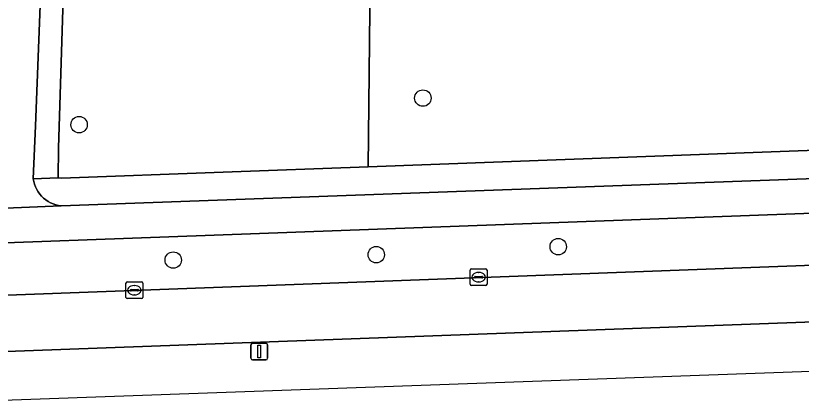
# Model space of a CAD drawing. Extents: x 161354 to 162026, y 386504 to 387460.
# Drawn here: x 161787.27 to 161834.08, y 386518.91 to 386542 of the extents above; entities that cross this region are included whole.
import ezdxf

# ---------------------------------------------------------------- set-up
doc = ezdxf.new("R2010")
doc.units = 0
for name, color, linetype in [('IMGEO_Berm_groen', 7, 'Continuous'), ('IMGEO_Boom', 7, 'Continuous'), ('IMGEO_Fietspad_gesloten', 7, 'Continuous'), ('IMGEO_Groenvoorziening', 7, 'Continuous'), ('IMGEO_Kolk', 7, 'Continuous'), ('IMGEO_Lichtmast', 7, 'Continuous'), ('IMGEO_Rijbaan_regionaal_gesloten', 7, 'Continuous'), ('IMGEO_Voetpad_open', 7, 'Continuous')]:
    doc.layers.add(name, color=color, linetype=linetype)

msp = doc.modelspace()

# ---------------------------------------------------------------- linework, layer by layer
at = {"layer": 'IMGEO_Berm_groen'}
for points in [[(161868.472, 386531.43), (161865.604, 386531.358), (161715.274, 386525.84), (161684.701, 386524.715), (161661.321, 386523.966), (161655.01, 386523.92)], [(161637.366, 386520.222), (161641.598, 386520.215), (161652.661, 386520.753), (161715.366, 386522.872), (161751.55, 386524.046), (161864.166, 386528.235)], [(161851.061, 386524.358), (161778.045, 386521.673), (161777.972, 386519.146), (161781.499, 386518.91), (161805.354, 386519.765), (161854.55, 386521.528), (161869.118, 386521.664)]]:
    msp.add_lwpolyline(points, dxfattribs=at)
at = {"layer": 'IMGEO_Boom'}
for centre in [(161811.535, 386537.088), (161791.053, 386535.505), (161819.6, 386528.237), (161796.659, 386527.441), (161808.757, 386527.761)]:
    msp.add_circle(centre, 0.489, dxfattribs=at)
at = {"layer": 'IMGEO_Fietspad_gesloten'}
msp.add_lwpolyline([(161869.092, 386533.612), (161868.285, 386533.475), (161865.068, 386533.399), (161789.978, 386530.672), (161783.347, 386530.395), (161715.21, 386527.91), (161661.25, 386525.942), (161655.098, 386525.927), (161655.01, 386523.92), (161661.321, 386523.966), (161684.701, 386524.715), (161715.274, 386525.84), (161865.604, 386531.358), (161868.472, 386531.43)], dxfattribs=at)
at = {"layer": 'IMGEO_Groenvoorziening'}
for points in [[(161808.398, 386544.188), (161797.568, 386544.323), (161790.152, 386544.93), (161789.824, 386534.121), (161789.808, 386532.329), (161790.01, 386532.328), (161799.638, 386532.683), (161808.276, 386533.002)], [(161857.159, 386542.494), (161851.403, 386542.703), (161850.972, 386542.719), (161848.089, 386542.824), (161808.398, 386544.188), (161808.276, 386533.002), (161856.837, 386534.793)]]:
    msp.add_lwpolyline(points, close=True, dxfattribs=at)
at = {"layer": 'IMGEO_Kolk'}
for p, q in [((161814.432, 386526.922), (161815.284, 386526.922)), ((161814.357, 386525.996), (161814.357, 386526.848)), ((161814.616, 386526.416), (161814.616, 386526.428)), ((161814.659, 386526.465), (161815.057, 386526.465)), ((161814.845, 386526.702), (161814.87, 386526.702)), ((161815.1, 386526.428), (161815.1, 386526.416)), ((161815.358, 386526.848), (161815.358, 386525.996)), ((161793.845, 386525.218), (161793.845, 386526.07)), ((161793.92, 386526.144), (161794.772, 386526.144)), ((161794.846, 386526.07), (161794.846, 386525.218)), ((161815.054, 386526.379), (161814.656, 386526.379)), ((161814.868, 386526.142), (161814.843, 386526.142)), ((161794.104, 386525.638), (161794.104, 386525.65)), ((161794.542, 386525.601), (161794.144, 386525.601)), ((161794.147, 386525.687), (161794.545, 386525.687)), ((161794.333, 386525.924), (161794.358, 386525.924)), ((161794.588, 386525.65), (161794.588, 386525.638)), ((161815.284, 386525.922), (161814.432, 386525.922)), ((161794.772, 386525.144), (161793.92, 386525.144)), ((161794.356, 386525.364), (161794.331, 386525.364))]:
    msp.add_line(p, q, dxfattribs=at)
for points in [[(161814.432, 386526.922), (161815.284, 386526.922)], [(161814.357, 386525.996), (161814.357, 386526.848)], [(161815.358, 386526.848), (161815.358, 386525.996)], [(161793.845, 386525.218), (161793.845, 386526.07)], [(161793.92, 386526.144), (161794.772, 386526.144)], [(161794.846, 386526.07), (161794.846, 386525.218)], [(161815.284, 386525.922), (161814.432, 386525.922)], [(161794.772, 386525.144), (161793.92, 386525.144)]]:
    msp.add_lwpolyline(points, dxfattribs=at)
for centre, radius, start, end in [((161814.434, 386526.846), 0.0765, 91.552, 178.448), ((161814.434, 386526.846), 0.0765, 91.552, 178.448), ((161815.282, 386526.846), 0.0765, 1.552, 88.448), ((161815.282, 386526.846), 0.0765, 1.552, 88.448), ((161814.656, 386526.425), 0.0403, 85.8775, 175.7526), ((161814.653, 386526.415), 0.0366, 178.938, 274.7102), ((161815.057, 386526.422), 0.043, 264.8664, 352.4533), ((161815.061, 386526.427), 0.0386, 1.7309, 96.639), ((161793.922, 386526.068), 0.0765, 91.552, 178.448), ((161793.922, 386526.068), 0.0765, 91.552, 178.448), ((161794.77, 386526.068), 0.0765, 1.552, 88.448), ((161794.77, 386526.068), 0.0765, 1.552, 88.448), ((161814.434, 386525.998), 0.0765, 181.552, 268.448), ((161814.434, 386525.998), 0.0765, 181.552, 268.448), ((161815.282, 386525.998), 0.0765, 271.552, 358.448), ((161815.282, 386525.998), 0.0765, 271.552, 358.448), ((161794.144, 386525.647), 0.0403, 85.8775, 175.7526), ((161794.141, 386525.637), 0.0366, 178.938, 274.7102), ((161794.545, 386525.644), 0.043, 264.8664, 352.4533), ((161794.549, 386525.649), 0.0386, 1.7309, 96.639), ((161793.922, 386525.22), 0.0765, 181.552, 268.448), ((161793.922, 386525.22), 0.0765, 181.552, 268.448), ((161794.77, 386525.22), 0.0765, 271.552, 358.448), ((161794.77, 386525.22), 0.0765, 271.552, 358.448)]:
    msp.add_arc(centre, radius, start, end, dxfattribs=at)
for centre, major_axis, ratio, start_param, end_param in [((161814.844, 386526.422), (-0.387, 0.002), 0.722429, 4.712389, 7.853982), ((161814.869, 386526.422), (-0.39, 0.002), 0.717154, 1.570796, 4.712389), ((161794.332, 386525.644), (-0.387, 0.002), 0.722429, 4.712389, 7.853982), ((161794.357, 386525.644), (-0.39, 0.002), 0.717154, 1.570796, 4.712389)]:
    msp.add_ellipse(centre, major_axis=major_axis, ratio=ratio, start_param=start_param, end_param=end_param, dxfattribs=at)
at = {"layer": 'IMGEO_Lichtmast'}
for p, q in [((161801.287, 386521.589), (161801.287, 386522.389)), ((161801.287, 386522.389), (161801.287, 386521.589)), ((161801.387, 386522.489), (161802.177, 386522.489)), ((161802.177, 386522.489), (161801.387, 386522.489)), ((161802.277, 386522.389), (161802.277, 386521.589)), ((161802.277, 386521.589), (161802.277, 386522.389)), ((161802.177, 386521.489), (161801.387, 386521.489)), ((161801.387, 386521.489), (161802.177, 386521.489))]:
    msp.add_line(p, q, dxfattribs=at)
msp.add_lwpolyline([(161801.707, 386522.364), (161801.857, 386522.364), (161801.857, 386521.614), (161801.707, 386521.614), (161801.707, 386522.364)], dxfattribs=at)
for centre, start, end in [((161801.387, 386522.389), 90, 180), ((161801.387, 386522.389), 90, 180), ((161802.177, 386522.389), 0, 90), ((161802.177, 386522.389), 360, 90), ((161801.387, 386521.589), 180, 270), ((161801.387, 386521.589), 180, 270), ((161802.177, 386521.589), 270, 0), ((161802.177, 386521.589), 270, 0)]:
    msp.add_arc(centre, 0.1, start, end, dxfattribs=at)
at = {"layer": 'IMGEO_Rijbaan_regionaal_gesloten'}
for points in [[(161862.01, 386524.361), (161868.643, 386524.056), (161868.667, 386528.437), (161864.166, 386528.235), (161751.55, 386524.046), (161715.366, 386522.872), (161652.661, 386520.753), (161641.598, 386520.215), (161637.366, 386520.222)], [(161772.996, 386521.511), (161778.045, 386521.673), (161851.061, 386524.358)]]:
    msp.add_lwpolyline(points, dxfattribs=at)
at = {"layer": 'IMGEO_Voetpad_open'}
for points in [[(161790.022, 386561.902), (161789.92, 386561.817), (161789.825, 386561.723), (161789.739, 386561.621), (161789.663, 386561.512), (161789.597, 386561.396), (161789.541, 386561.275), (161789.497, 386561.15), (161789.464, 386561.021), (161789.442, 386560.889), (161789.432, 386560.756), (161789.435, 386560.623), (161789.436, 386560.604), (161789.333, 386557.982), (161788.447, 386535.429), (161788.323, 386532.284), (161789.808, 386532.329), (161789.824, 386534.121), (161790.152, 386544.93), (161790.57, 386558.692)], [(161783.347, 386530.395), (161789.978, 386530.672), (161789.832, 386530.693), (161789.669, 386530.732), (161789.51, 386530.784), (161789.357, 386530.851), (161789.21, 386530.931), (161789.071, 386531.024), (161788.94, 386531.128), (161788.82, 386531.245), (161788.71, 386531.371), (161788.612, 386531.507), (161788.527, 386531.65), (161788.455, 386531.801), (161788.396, 386531.958), (161788.352, 386532.119), (161788.323, 386532.284), (161788.447, 386535.429), (161789.333, 386557.982)], [(161856.837, 386534.793), (161808.276, 386533.002), (161799.638, 386532.683), (161790.01, 386532.328), (161789.808, 386532.329), (161788.323, 386532.284), (161788.352, 386532.119), (161788.396, 386531.958), (161788.455, 386531.801), (161788.527, 386531.65), (161788.612, 386531.507), (161788.71, 386531.371), (161788.82, 386531.245), (161788.94, 386531.128), (161789.071, 386531.024), (161789.21, 386530.931), (161789.357, 386530.851), (161789.51, 386530.784), (161789.669, 386530.732), (161789.832, 386530.693), (161789.978, 386530.672), (161865.068, 386533.399)]]:
    msp.add_lwpolyline(points, dxfattribs=at)

doc.saveas('drawing.dxf')
